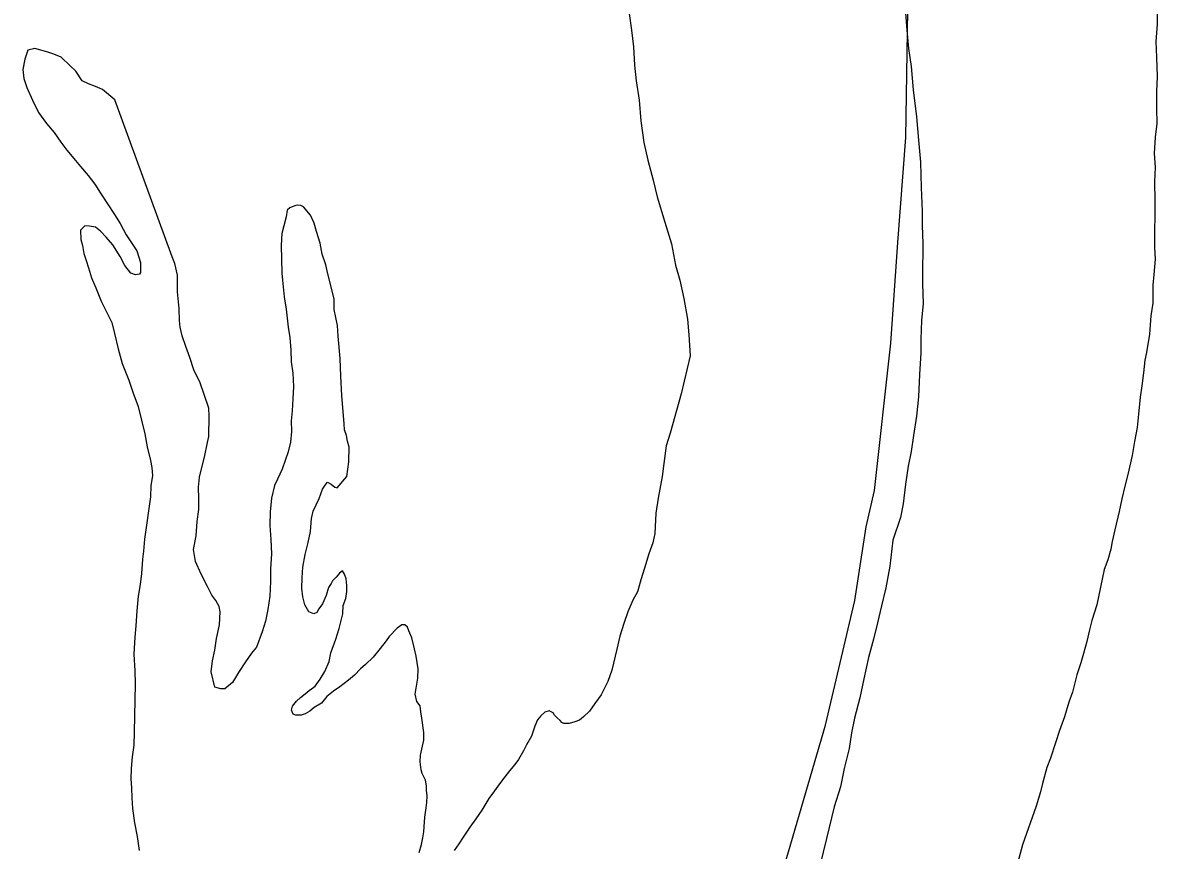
# Model space of a CAD drawing. Extents: x 1370567 to 1373900, y 377514 to 379648.
# Drawn here: x 1370891.46 to 1370913.88, y 379510.84 to 379527.2 of the extents above; entities that cross this region are included whole.
import ezdxf

# ---------------------------------------------------------------- set-up
doc = ezdxf.new("R2010")
doc.units = 0
doc.layers.add('Default', color=7, linetype='Continuous')

msp = doc.modelspace()

# ---------------------------------------------------------------- linework, layer by layer
at = {"layer": 'Default'}
for points in [[(1370901.412, 379498.075), (1370903.527, 379502.46), (1370905.305, 379506.78), (1370906.251, 379509.637), (1370907.327, 379513.317), (1370907.905, 379515.781), (1370908.131, 379517.238), (1370908.295, 379517.951), (1370908.615, 379520.868), (1370908.752, 379522.855), (1370908.916, 379524.93), (1370908.997, 379530.375)], [(1370908.893, 379527.562), (1370908.935, 379527.052), (1370908.967, 379526.691), (1370909.018, 379526.331), (1370909.059, 379525.871), (1370909.121, 379525.34), (1370909.163, 379524.88), (1370909.204, 379524.44), (1370909.216, 379523.939), (1370909.238, 379523.469), (1370909.239, 379523.188), (1370909.25, 379522.838), (1370909.251, 379522.678), (1370909.242, 379522.357), (1370909.243, 379522.037), (1370909.255, 379521.647), (1370909.226, 379521.316), (1370909.207, 379520.946), (1370909.208, 379520.675), (1370909.18, 379520.245), (1370909.162, 379519.804), (1370909.123, 379519.423), (1370909.065, 379519.043), (1370909.016, 379518.722), (1370908.957, 379518.432), (1370908.909, 379518.081), (1370908.86, 379517.69), (1370908.811, 379517.42), (1370908.653, 379516.969), (1370908.595, 379516.458), (1370908.517, 379516.027), (1370908.429, 379515.676), (1370908.35, 379515.336), (1370908.272, 379515.015), (1370908.173, 379514.654), (1370908.085, 379514.233), (1370908.006, 379513.853), (1370907.898, 379513.452), (1370907.839, 379513.161), (1370907.791, 379512.851), (1370907.692, 379512.46), (1370907.624, 379512.099), (1370907.496, 379511.698), (1370907.348, 379511.077), (1370907.211, 379510.536)], [(1370908.893, 379527.562), (1370908.935, 379527.052), (1370908.967, 379526.691), (1370909.018, 379526.331), (1370909.059, 379525.871), (1370909.121, 379525.34), (1370909.163, 379524.88), (1370909.204, 379524.44), (1370909.216, 379523.939), (1370909.238, 379523.469), (1370909.239, 379523.188), (1370909.25, 379522.838), (1370909.251, 379522.678), (1370909.242, 379522.357), (1370909.243, 379522.037), (1370909.255, 379521.647), (1370909.226, 379521.316), (1370909.207, 379520.946), (1370909.208, 379520.675), (1370909.18, 379520.245), (1370909.162, 379519.804), (1370909.123, 379519.423), (1370909.065, 379519.043), (1370909.016, 379518.722), (1370908.957, 379518.432), (1370908.909, 379518.081), (1370908.86, 379517.69), (1370908.811, 379517.42), (1370908.653, 379516.969), (1370908.595, 379516.458), (1370908.517, 379516.027), (1370908.429, 379515.676), (1370908.35, 379515.336), (1370908.272, 379515.015), (1370908.173, 379514.654), (1370908.085, 379514.233), (1370908.006, 379513.853), (1370907.898, 379513.452), (1370907.839, 379513.161), (1370907.791, 379512.851), (1370907.692, 379512.46), (1370907.624, 379512.099), (1370907.496, 379511.698), (1370907.348, 379511.077), (1370907.211, 379510.536)], [(1370903.446, 379527.382), (1370903.488, 379527.051), (1370903.529, 379526.721), (1370903.55, 379526.361), (1370903.581, 379526.051), (1370903.642, 379525.67), (1370903.674, 379525.26), (1370903.735, 379524.83), (1370903.816, 379524.48), (1370903.918, 379524.09), (1370903.999, 379523.759), (1370904.15, 379523.259), (1370904.281, 379522.829), (1370904.363, 379522.409), (1370904.444, 379522.109), (1370904.525, 379521.749), (1370904.596, 379521.339), (1370904.627, 379521.029), (1370904.649, 379520.618), (1370904.472, 379519.867), (1370904.255, 379519.085), (1370904.177, 379518.834), (1370904.128, 379518.484), (1370904.099, 379518.233), (1370904.021, 379517.803), (1370903.972, 379517.502), (1370903.953, 379517.101), (1370903.914, 379516.921), (1370903.835, 379516.701), (1370903.746, 379516.42), (1370903.677, 379516.189), (1370903.609, 379515.949), (1370903.519, 379515.788), (1370903.42, 379515.558), (1370903.341, 379515.327), (1370903.263, 379515.077), (1370903.204, 379514.816), (1370903.105, 379514.405), (1370903.026, 379514.175), (1370902.888, 379513.914), (1370902.769, 379513.743), (1370902.659, 379513.593), (1370902.54, 379513.482), (1370902.461, 379513.412), (1370902.371, 379513.381), (1370902.261, 379513.351), (1370902.151, 379513.35), (1370902.111, 379513.37), (1370902.081, 379513.41), (1370902.021, 379513.46), (1370901.971, 379513.51), (1370901.941, 379513.56), (1370901.861, 379513.6), (1370901.781, 379513.569), (1370901.702, 379513.499), (1370901.632, 379513.418), (1370901.583, 379513.298), (1370901.514, 379513.098), (1370901.415, 379512.927), (1370901.355, 379512.807), (1370901.256, 379512.636), (1370901.187, 379512.536), (1370901.077, 379512.415), (1370900.988, 379512.295), (1370900.879, 379512.154), (1370900.78, 379512.014), (1370900.67, 379511.863), (1370900.532, 379511.632), (1370900.412, 379511.462), (1370900.293, 379511.301), (1370900.164, 379511.1)], [(1370903.446, 379527.382), (1370903.488, 379527.051), (1370903.529, 379526.721), (1370903.55, 379526.361), (1370903.581, 379526.051), (1370903.642, 379525.67), (1370903.674, 379525.26), (1370903.735, 379524.83), (1370903.816, 379524.48), (1370903.918, 379524.09), (1370903.999, 379523.759), (1370904.15, 379523.259), (1370904.281, 379522.829), (1370904.363, 379522.409), (1370904.444, 379522.109), (1370904.525, 379521.749), (1370904.596, 379521.339), (1370904.627, 379521.029), (1370904.649, 379520.618), (1370904.472, 379519.867), (1370904.255, 379519.085), (1370904.177, 379518.834), (1370904.128, 379518.484), (1370904.099, 379518.233), (1370904.021, 379517.803), (1370903.972, 379517.502), (1370903.953, 379517.101), (1370903.914, 379516.921), (1370903.835, 379516.701), (1370903.746, 379516.42), (1370903.677, 379516.189), (1370903.609, 379515.949), (1370903.519, 379515.788), (1370903.42, 379515.558), (1370903.341, 379515.327), (1370903.263, 379515.077), (1370903.204, 379514.816), (1370903.105, 379514.405), (1370903.026, 379514.175), (1370902.888, 379513.914), (1370902.769, 379513.743), (1370902.659, 379513.593), (1370902.54, 379513.482), (1370902.461, 379513.412), (1370902.371, 379513.381), (1370902.261, 379513.351), (1370902.151, 379513.35), (1370902.111, 379513.37), (1370902.081, 379513.41), (1370902.021, 379513.46), (1370901.971, 379513.51), (1370901.941, 379513.56), (1370901.861, 379513.6), (1370901.781, 379513.569), (1370901.702, 379513.499), (1370901.632, 379513.418), (1370901.583, 379513.298), (1370901.514, 379513.098), (1370901.415, 379512.927), (1370901.355, 379512.807), (1370901.256, 379512.636), (1370901.187, 379512.536), (1370901.077, 379512.415), (1370900.988, 379512.295), (1370900.879, 379512.154), (1370900.78, 379512.014), (1370900.67, 379511.863), (1370900.532, 379511.632), (1370900.412, 379511.462), (1370900.293, 379511.301), (1370900.164, 379511.1)], [(1370913.883, 379527.441), (1370913.884, 379527.17), (1370913.855, 379526.83), (1370913.866, 379526.509), (1370913.878, 379526.139)], [(1370913.883, 379527.441), (1370913.884, 379527.17), (1370913.855, 379526.83), (1370913.866, 379526.509), (1370913.878, 379526.139)], [(1370895.254, 379514.065), (1370895.183, 379514.366), (1370895.212, 379514.586), (1370895.252, 379514.796), (1370895.291, 379515.027), (1370895.35, 379515.297), (1370895.359, 379515.558), (1370895.338, 379515.658), (1370895.278, 379515.778), (1370895.198, 379515.887), (1370895.107, 379516.057), (1370894.987, 379516.297), (1370894.876, 379516.547), (1370894.835, 379516.787), (1370894.884, 379517.058), (1370894.903, 379517.338), (1370894.942, 379517.578), (1370894.941, 379517.789), (1370894.93, 379518.019), (1370894.95, 379518.219), (1370894.999, 379518.41), (1370895.048, 379518.61), (1370895.107, 379518.901), (1370895.136, 379519.021), (1370895.145, 379519.421), (1370895.134, 379519.582), (1370895.043, 379519.852), (1370894.963, 379520.081), (1370894.842, 379520.341), (1370894.761, 379520.581), (1370894.681, 379520.801), (1370894.61, 379521.011), (1370894.569, 379521.181), (1370894.559, 379521.311), (1370894.548, 379521.552), (1370894.517, 379521.882), (1370894.516, 379522.082), (1370894.516, 379522.212), (1370894.465, 379522.442), (1370894.415, 379522.572), (1370893.276, 379525.672), (1370893.035, 379525.881), (1370892.895, 379525.941), (1370892.756, 379525.99), (1370892.636, 379526.05), (1370892.505, 379526.24), (1370892.395, 379526.349), (1370892.215, 379526.519), (1370892.075, 379526.578), (1370891.955, 379526.618), (1370891.815, 379526.657), (1370891.695, 379526.687), (1370891.556, 379526.657), (1370891.497, 379526.476), (1370891.457, 379526.276), (1370891.478, 379526.096), (1370891.539, 379525.916), (1370891.649, 379525.666), (1370891.77, 379525.426), (1370891.93, 379525.206), (1370892.081, 379525.027), (1370892.211, 379524.837), (1370892.331, 379524.677), (1370892.502, 379524.477), (1370892.602, 379524.358), (1370892.752, 379524.178), (1370892.883, 379524.008), (1370892.993, 379523.829), (1370893.134, 379523.619), (1370893.274, 379523.409), (1370893.384, 379523.229), (1370893.505, 379523.009), (1370893.605, 379522.85), (1370893.716, 379522.69), (1370893.786, 379522.46), (1370893.787, 379522.26), (1370893.767, 379522.23), (1370893.688, 379522.219), (1370893.598, 379522.249), (1370893.477, 379522.399), (1370893.387, 379522.579), (1370893.236, 379522.808), (1370893.106, 379522.958), (1370892.996, 379523.078), (1370892.896, 379523.157), (1370892.776, 379523.177), (1370892.686, 379523.187), (1370892.597, 379523.096), (1370892.607, 379522.916), (1370892.638, 379522.796), (1370892.668, 379522.636), (1370892.709, 379522.496), (1370892.759, 379522.356), (1370892.82, 379522.156), (1370892.9, 379521.956), (1370893.011, 379521.696), (1370893.222, 379521.276), (1370893.273, 379521.056), (1370893.344, 379520.756), (1370893.425, 379520.466), (1370893.556, 379520.136)], [(1370895.254, 379514.065), (1370895.183, 379514.366), (1370895.212, 379514.586), (1370895.252, 379514.796), (1370895.291, 379515.027), (1370895.35, 379515.297), (1370895.359, 379515.558), (1370895.338, 379515.658), (1370895.278, 379515.778), (1370895.198, 379515.887), (1370895.107, 379516.057), (1370894.987, 379516.297), (1370894.876, 379516.547), (1370894.835, 379516.787), (1370894.884, 379517.058), (1370894.903, 379517.338), (1370894.942, 379517.578), (1370894.941, 379517.789), (1370894.93, 379518.019), (1370894.95, 379518.219), (1370894.999, 379518.41), (1370895.048, 379518.61), (1370895.107, 379518.901), (1370895.136, 379519.021), (1370895.145, 379519.421), (1370895.134, 379519.582), (1370895.043, 379519.852), (1370894.963, 379520.081), (1370894.842, 379520.341), (1370894.761, 379520.581), (1370894.681, 379520.801), (1370894.61, 379521.011), (1370894.569, 379521.181), (1370894.559, 379521.311), (1370894.548, 379521.552), (1370894.517, 379521.882), (1370894.516, 379522.082), (1370894.516, 379522.212), (1370894.465, 379522.442), (1370894.415, 379522.572), (1370893.276, 379525.672), (1370893.035, 379525.881), (1370892.895, 379525.941), (1370892.756, 379525.99), (1370892.636, 379526.05), (1370892.505, 379526.24), (1370892.395, 379526.349), (1370892.215, 379526.519), (1370892.075, 379526.578), (1370891.955, 379526.618), (1370891.815, 379526.657), (1370891.695, 379526.687), (1370891.556, 379526.657), (1370891.497, 379526.476), (1370891.457, 379526.276), (1370891.478, 379526.096), (1370891.539, 379525.916), (1370891.649, 379525.666), (1370891.77, 379525.426), (1370891.93, 379525.206), (1370892.081, 379525.027), (1370892.211, 379524.837), (1370892.331, 379524.677), (1370892.502, 379524.477), (1370892.602, 379524.358), (1370892.752, 379524.178), (1370892.883, 379524.008), (1370892.993, 379523.829), (1370893.134, 379523.619), (1370893.274, 379523.409), (1370893.384, 379523.229), (1370893.505, 379523.009), (1370893.605, 379522.85), (1370893.716, 379522.69), (1370893.786, 379522.46), (1370893.787, 379522.26), (1370893.767, 379522.23), (1370893.688, 379522.219), (1370893.598, 379522.249), (1370893.477, 379522.399), (1370893.387, 379522.579), (1370893.236, 379522.808), (1370893.106, 379522.958), (1370892.996, 379523.078), (1370892.896, 379523.157), (1370892.776, 379523.177), (1370892.686, 379523.187), (1370892.597, 379523.096), (1370892.607, 379522.916), (1370892.638, 379522.796), (1370892.668, 379522.636), (1370892.709, 379522.496), (1370892.759, 379522.356), (1370892.82, 379522.156), (1370892.9, 379521.956), (1370893.011, 379521.696), (1370893.222, 379521.276), (1370893.273, 379521.056), (1370893.344, 379520.756), (1370893.425, 379520.466), (1370893.556, 379520.136)], [(1370913.878, 379526.139), (1370913.869, 379525.839), (1370913.87, 379525.508), (1370913.871, 379525.208), (1370913.842, 379524.938), (1370913.823, 379524.617), (1370913.844, 379524.347), (1370913.825, 379524.056), (1370913.837, 379523.676), (1370913.838, 379523.396), (1370913.829, 379523.065), (1370913.83, 379522.755), (1370913.841, 379522.525), (1370913.812, 379522.224), (1370913.793, 379522.014), (1370913.794, 379521.654), (1370913.755, 379521.403), (1370913.727, 379521.043), (1370913.668, 379520.682), (1370913.639, 379520.532), (1370913.61, 379520.281), (1370913.581, 379520.021), (1370913.542, 379519.8), (1370913.513, 379519.46), (1370913.484, 379519.199), (1370913.435, 379518.919), (1370913.386, 379518.648), (1370913.298, 379518.268), (1370913.239, 379518.037), (1370913.18, 379517.787), (1370913.131, 379517.536), (1370913.043, 379517.175), (1370912.994, 379516.945), (1370912.964, 379516.795), (1370912.905, 379516.584), (1370912.836, 379516.394), (1370912.689, 379515.692), (1370912.59, 379515.382), (1370912.541, 379515.201), (1370912.492, 379514.971), (1370912.423, 379514.73), (1370912.374, 379514.55), (1370912.295, 379514.309), (1370912.256, 379514.149), (1370912.207, 379513.969), (1370912.137, 379513.768), (1370912.049, 379513.477), (1370911.95, 379513.207), (1370911.871, 379512.966), (1370911.772, 379512.665), (1370911.703, 379512.475), (1370911.615, 379512.164), (1370911.575, 379511.994), (1370911.487, 379511.713), (1370911.22, 379510.951), (1370910.984, 379510.069)], [(1370913.878, 379526.139), (1370913.869, 379525.839), (1370913.87, 379525.508), (1370913.871, 379525.208), (1370913.842, 379524.938), (1370913.823, 379524.617), (1370913.844, 379524.347), (1370913.825, 379524.056), (1370913.837, 379523.676), (1370913.838, 379523.396), (1370913.829, 379523.065), (1370913.83, 379522.755), (1370913.841, 379522.525), (1370913.812, 379522.224), (1370913.793, 379522.014), (1370913.794, 379521.654), (1370913.755, 379521.403), (1370913.727, 379521.043), (1370913.668, 379520.682), (1370913.639, 379520.532), (1370913.61, 379520.281), (1370913.581, 379520.021), (1370913.542, 379519.8), (1370913.513, 379519.46), (1370913.484, 379519.199), (1370913.435, 379518.919), (1370913.386, 379518.648), (1370913.298, 379518.268), (1370913.239, 379518.037), (1370913.18, 379517.787), (1370913.131, 379517.536), (1370913.043, 379517.175), (1370912.994, 379516.945), (1370912.964, 379516.795), (1370912.905, 379516.584), (1370912.836, 379516.394), (1370912.689, 379515.692), (1370912.59, 379515.382), (1370912.541, 379515.201), (1370912.492, 379514.971), (1370912.423, 379514.73), (1370912.374, 379514.55), (1370912.295, 379514.309), (1370912.256, 379514.149), (1370912.207, 379513.969), (1370912.137, 379513.768), (1370912.049, 379513.477), (1370911.95, 379513.207), (1370911.871, 379512.966), (1370911.772, 379512.665), (1370911.703, 379512.475), (1370911.615, 379512.164), (1370911.575, 379511.994), (1370911.487, 379511.713), (1370911.22, 379510.951), (1370910.984, 379510.069)], [(1370897.581, 379516.167), (1370897.552, 379516.116), (1370897.502, 379516.036), (1370897.453, 379515.876), (1370897.383, 379515.715), (1370897.314, 379515.615), (1370897.274, 379515.545), (1370897.215, 379515.514), (1370897.115, 379515.554), (1370897.034, 379515.694), (1370896.994, 379515.854), (1370896.973, 379516.024), (1370896.982, 379516.224), (1370896.992, 379516.435), (1370897.041, 379516.685), (1370897.1, 379516.926), (1370897.149, 379517.146), (1370897.168, 379517.397), (1370897.197, 379517.547), (1370897.316, 379517.798), (1370897.385, 379517.978), (1370897.435, 379518.058), (1370897.484, 379518.119), (1370897.554, 379518.079), (1370897.624, 379518.019), (1370897.674, 379518.009), (1370897.863, 379518.23), (1370897.902, 379518.521), (1370897.901, 379518.611), (1370897.911, 379518.721), (1370897.911, 379518.811), (1370897.88, 379518.931), (1370897.86, 379519.041), (1370897.82, 379519.151), (1370897.809, 379519.271), (1370897.767, 379519.832), (1370897.746, 379520.212), (1370897.735, 379520.562), (1370897.693, 379521.003), (1370897.682, 379521.213), (1370897.611, 379521.533), (1370897.611, 379521.733), (1370897.55, 379522.003), (1370897.489, 379522.233), (1370897.448, 379522.413), (1370897.378, 379522.623), (1370897.337, 379522.844), (1370897.266, 379523.074), (1370897.216, 379523.234), (1370897.145, 379523.394), (1370897.005, 379523.563), (1370896.955, 379523.583), (1370896.885, 379523.593), (1370896.855, 379523.583), (1370896.786, 379523.562), (1370896.736, 379523.542), (1370896.686, 379523.492), (1370896.667, 379523.362), (1370896.617, 379523.181), (1370896.578, 379523.031), (1370896.569, 379522.801), (1370896.57, 379522.52), (1370896.581, 379522.25), (1370896.591, 379522.11), (1370896.623, 379521.78), (1370896.663, 379521.54), (1370896.705, 379521.179), (1370896.735, 379520.979), (1370896.756, 379520.729), (1370896.767, 379520.499), (1370896.798, 379520.269), (1370896.809, 379520.008), (1370896.8, 379519.768), (1370896.781, 379519.528), (1370896.761, 379519.327), (1370896.772, 379519.117), (1370896.753, 379518.907), (1370896.704, 379518.716), (1370896.645, 379518.546), (1370896.585, 379518.376), (1370896.496, 379518.175), (1370896.437, 379518.055), (1370896.378, 379517.804), (1370896.349, 379517.534), (1370896.34, 379517.263), (1370896.361, 379516.983), (1370896.372, 379516.703), (1370896.353, 379516.402), (1370896.354, 379516.152), (1370896.345, 379515.862), (1370896.306, 379515.601), (1370896.257, 379515.371), (1370896.188, 379515.16), (1370896.08, 379514.859), (1370895.98, 379514.739), (1370895.861, 379514.568), (1370895.722, 379514.358), (1370895.603, 379514.157), (1370895.454, 379514.036), (1370895.374, 379514.036), (1370895.254, 379514.065)], [(1370897.581, 379516.167), (1370897.552, 379516.116), (1370897.502, 379516.036), (1370897.453, 379515.876), (1370897.383, 379515.715), (1370897.314, 379515.615), (1370897.274, 379515.545), (1370897.215, 379515.514), (1370897.115, 379515.554), (1370897.034, 379515.694), (1370896.994, 379515.854), (1370896.973, 379516.024), (1370896.982, 379516.224), (1370896.992, 379516.435), (1370897.041, 379516.685), (1370897.1, 379516.926), (1370897.149, 379517.146), (1370897.168, 379517.397), (1370897.197, 379517.547), (1370897.316, 379517.798), (1370897.385, 379517.978), (1370897.435, 379518.058), (1370897.484, 379518.119), (1370897.554, 379518.079), (1370897.624, 379518.019), (1370897.674, 379518.009), (1370897.863, 379518.23), (1370897.902, 379518.521), (1370897.901, 379518.611), (1370897.911, 379518.721), (1370897.911, 379518.811), (1370897.88, 379518.931), (1370897.86, 379519.041), (1370897.82, 379519.151), (1370897.809, 379519.271), (1370897.767, 379519.832), (1370897.746, 379520.212), (1370897.735, 379520.562), (1370897.693, 379521.003), (1370897.682, 379521.213), (1370897.611, 379521.533), (1370897.611, 379521.733), (1370897.55, 379522.003), (1370897.489, 379522.233), (1370897.448, 379522.413), (1370897.378, 379522.623), (1370897.337, 379522.844), (1370897.266, 379523.074), (1370897.216, 379523.234), (1370897.145, 379523.394), (1370897.005, 379523.563), (1370896.955, 379523.583), (1370896.885, 379523.593), (1370896.855, 379523.583), (1370896.786, 379523.562), (1370896.736, 379523.542), (1370896.686, 379523.492), (1370896.667, 379523.362), (1370896.617, 379523.181), (1370896.578, 379523.031), (1370896.569, 379522.801), (1370896.57, 379522.52), (1370896.581, 379522.25), (1370896.591, 379522.11), (1370896.623, 379521.78), (1370896.663, 379521.54), (1370896.705, 379521.179), (1370896.735, 379520.979), (1370896.756, 379520.729), (1370896.767, 379520.499), (1370896.798, 379520.269), (1370896.809, 379520.008), (1370896.8, 379519.768), (1370896.781, 379519.528), (1370896.761, 379519.327), (1370896.772, 379519.117), (1370896.753, 379518.907), (1370896.704, 379518.716), (1370896.645, 379518.546), (1370896.585, 379518.376), (1370896.496, 379518.175), (1370896.437, 379518.055), (1370896.378, 379517.804), (1370896.349, 379517.534), (1370896.34, 379517.263), (1370896.361, 379516.983), (1370896.372, 379516.703), (1370896.353, 379516.402), (1370896.354, 379516.152), (1370896.345, 379515.862), (1370896.306, 379515.601), (1370896.257, 379515.371), (1370896.188, 379515.16), (1370896.08, 379514.859), (1370895.98, 379514.739), (1370895.861, 379514.568), (1370895.722, 379514.358), (1370895.603, 379514.157), (1370895.454, 379514.036), (1370895.374, 379514.036), (1370895.254, 379514.065)], [(1370893.556, 379520.136), (1370893.636, 379519.896), (1370893.737, 379519.616), (1370893.808, 379519.346), (1370893.869, 379519.076), (1370893.92, 379518.816), (1370893.981, 379518.546), (1370894.011, 379518.406), (1370894.022, 379518.246), (1370893.992, 379518.055), (1370893.983, 379517.825), (1370893.867, 379516.994), (1370893.848, 379516.753), (1370893.828, 379516.593), (1370893.809, 379516.313), (1370893.78, 379516.092), (1370893.741, 379515.862), (1370893.712, 379515.572), (1370893.693, 379515.281), (1370893.674, 379515.051), (1370893.656, 379514.72), (1370893.677, 379514.39), (1370893.678, 379514.13), (1370893.661, 379513.179), (1370893.652, 379512.918), (1370893.623, 379512.688), (1370893.604, 379512.457), (1370893.595, 379512.257), (1370893.605, 379512.077), (1370893.616, 379511.877), (1370893.627, 379511.667), (1370893.668, 379511.386), (1370893.719, 379511.116), (1370893.76, 379510.836)], [(1370893.556, 379520.136), (1370893.636, 379519.896), (1370893.737, 379519.616), (1370893.808, 379519.346), (1370893.869, 379519.076), (1370893.92, 379518.816), (1370893.981, 379518.546), (1370894.011, 379518.406), (1370894.022, 379518.246), (1370893.992, 379518.055), (1370893.983, 379517.825), (1370893.867, 379516.994), (1370893.848, 379516.753), (1370893.828, 379516.593), (1370893.809, 379516.313), (1370893.78, 379516.092), (1370893.741, 379515.862), (1370893.712, 379515.572), (1370893.693, 379515.281), (1370893.674, 379515.051), (1370893.656, 379514.72), (1370893.677, 379514.39), (1370893.678, 379514.13), (1370893.661, 379513.179), (1370893.652, 379512.918), (1370893.623, 379512.688), (1370893.604, 379512.457), (1370893.595, 379512.257), (1370893.605, 379512.077), (1370893.616, 379511.877), (1370893.627, 379511.667), (1370893.668, 379511.386), (1370893.719, 379511.116), (1370893.76, 379510.836)], [(1370899.297, 379510.797), (1370899.337, 379510.957), (1370899.366, 379511.087), (1370899.386, 379511.208), (1370899.395, 379511.308), (1370899.405, 379511.498), (1370899.434, 379511.678), (1370899.443, 379511.788), (1370899.453, 379511.919), (1370899.442, 379512.029), (1370899.442, 379512.119), (1370899.422, 379512.229), (1370899.351, 379512.359), (1370899.331, 379512.429), (1370899.311, 379512.589), (1370899.32, 379512.719), (1370899.389, 379513.02), (1370899.388, 379513.17), (1370899.347, 379513.45), (1370899.327, 379513.58), (1370899.317, 379513.7), (1370899.246, 379513.78), (1370899.216, 379513.93), (1370899.265, 379514.241), (1370899.274, 379514.431), (1370899.233, 379514.681), (1370899.203, 379514.821), (1370899.152, 379515.041), (1370899.092, 379515.181), (1370899.061, 379515.251), (1370899.011, 379515.301), (1370898.951, 379515.301), (1370898.862, 379515.23), (1370898.703, 379515.07), (1370898.643, 379514.979), (1370898.524, 379514.829), (1370898.385, 379514.658), (1370898.236, 379514.517), (1370898.137, 379514.427), (1370898.017, 379514.306), (1370897.898, 379514.206), (1370897.729, 379514.075), (1370897.599, 379513.984), (1370897.47, 379513.884), (1370897.361, 379513.753), (1370897.221, 379513.662), (1370897.132, 379513.592), (1370897.042, 379513.542), (1370896.963, 379513.511), (1370896.853, 379513.511), (1370896.803, 379513.531), (1370896.773, 379513.611), (1370896.792, 379513.691), (1370896.872, 379513.791), (1370896.951, 379513.862), (1370897.041, 379513.932), (1370897.12, 379514.002), (1370897.21, 379514.063), (1370897.24, 379514.083), (1370897.339, 379514.223), (1370897.428, 379514.374), (1370897.517, 379514.575), (1370897.547, 379514.745), (1370897.645, 379515.016), (1370897.714, 379515.226), (1370897.754, 379515.386), (1370897.783, 379515.517), (1370897.793, 379515.677), (1370897.842, 379515.817), (1370897.861, 379515.957), (1370897.861, 379516.078), (1370897.851, 379516.208), (1370897.82, 379516.298), (1370897.78, 379516.368), (1370897.72, 379516.317), (1370897.651, 379516.237), (1370897.581, 379516.167)], [(1370899.297, 379510.797), (1370899.337, 379510.957), (1370899.366, 379511.087), (1370899.386, 379511.208), (1370899.395, 379511.308), (1370899.405, 379511.498), (1370899.434, 379511.678), (1370899.443, 379511.788), (1370899.453, 379511.919), (1370899.442, 379512.029), (1370899.442, 379512.119), (1370899.422, 379512.229), (1370899.351, 379512.359), (1370899.331, 379512.429), (1370899.311, 379512.589), (1370899.32, 379512.719), (1370899.389, 379513.02), (1370899.388, 379513.17), (1370899.347, 379513.45), (1370899.327, 379513.58), (1370899.317, 379513.7), (1370899.246, 379513.78), (1370899.216, 379513.93), (1370899.265, 379514.241), (1370899.274, 379514.431), (1370899.233, 379514.681), (1370899.203, 379514.821), (1370899.152, 379515.041), (1370899.092, 379515.181), (1370899.061, 379515.251), (1370899.011, 379515.301), (1370898.951, 379515.301), (1370898.862, 379515.23), (1370898.703, 379515.07), (1370898.643, 379514.979), (1370898.524, 379514.829), (1370898.385, 379514.658), (1370898.236, 379514.517), (1370898.137, 379514.427), (1370898.017, 379514.306), (1370897.898, 379514.206), (1370897.729, 379514.075), (1370897.599, 379513.984), (1370897.47, 379513.884), (1370897.361, 379513.753), (1370897.221, 379513.662), (1370897.132, 379513.592), (1370897.042, 379513.542), (1370896.963, 379513.511), (1370896.853, 379513.511), (1370896.803, 379513.531), (1370896.773, 379513.611), (1370896.792, 379513.691), (1370896.872, 379513.791), (1370896.951, 379513.862), (1370897.041, 379513.932), (1370897.12, 379514.002), (1370897.21, 379514.063), (1370897.24, 379514.083), (1370897.339, 379514.223), (1370897.428, 379514.374), (1370897.517, 379514.575), (1370897.547, 379514.745), (1370897.645, 379515.016), (1370897.714, 379515.226), (1370897.754, 379515.386), (1370897.783, 379515.517), (1370897.793, 379515.677), (1370897.842, 379515.817), (1370897.861, 379515.957), (1370897.861, 379516.078), (1370897.851, 379516.208), (1370897.82, 379516.298), (1370897.78, 379516.368), (1370897.72, 379516.317), (1370897.651, 379516.237), (1370897.581, 379516.167)], [(1370900.164, 379511.1), (1370900.075, 379510.97), (1370899.986, 379510.839)], [(1370900.164, 379511.1), (1370900.075, 379510.97), (1370899.986, 379510.839)]]:
    msp.add_lwpolyline(points, dxfattribs=at)

doc.saveas('drawing.dxf')
